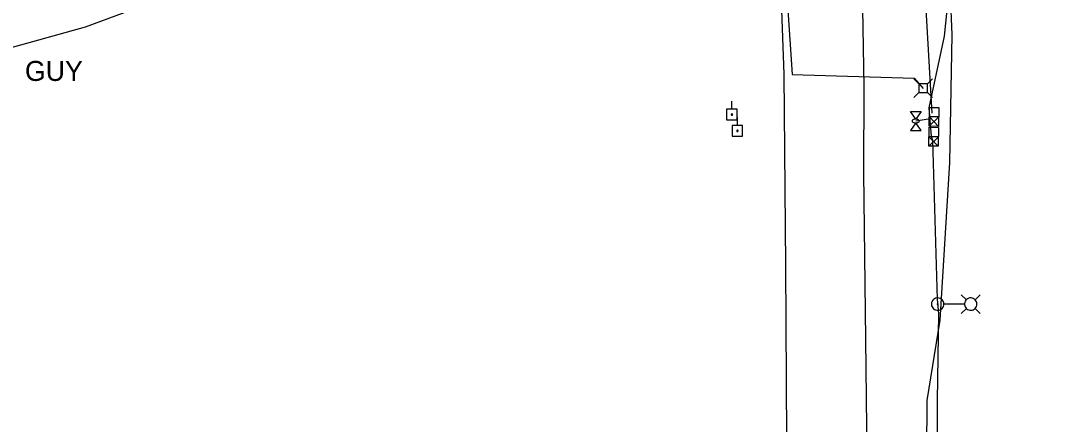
# Model space of a CAD drawing. Extents: x 596028 to 606371, y 330010 to 403088.
# Drawn here: x 604579.4 to 604941.1, y 333547.6 to 333689 of the extents above; entities that cross this region are included whole.
import ezdxf

# ---------------------------------------------------------------- set-up
doc = ezdxf.new("R2010")
doc.units = 0
for name, color, linetype in [('Default', 7, 'Continuous'), ('E_FTMS', 7, 'Continuous'), ('E_FTMS_Conduit', 7, 'Continuous'), ('E_LTG', 7, 'Continuous'), ('E_LTG_CID', 7, 'Continuous'), ('E_SIG', 7, 'Continuous'), ('E_UTL_E', 7, 'Continuous'), ('E_UTL_E_Bold', 7, 'Continuous'), ('E_UTL_E_UG', 7, 'Continuous'), ('E_UTL_EGuyWire', 7, 'Continuous'), ('E_UTL_EPowerPole', 7, 'Continuous'), ('E_UTL_FO_UG_QWEST', 7, 'Continuous'), ('E_UTL_G_UG', 7, 'Continuous')]:
    doc.layers.add(name, color=color, linetype=linetype)

# ---------------------------------------------------------------- blocks, each defined once
blk = doc.blocks.new('POINT_DISPLAY')
at = {"layer": 'Default'}
blk.add_line((0, 0), (0, 0), dxfattribs=at)
blk = doc.blocks.new('CBX')
at = {"layer": 'E_SIG'}
for p, q in [((0, 16.5), (-32.9, -16.5)), ((-32.9, 16.5), (0, -16.5)), ((0, -16.5), (0, 16.5))]:
    blk.add_line(p, q, dxfattribs=at)
blk.add_lwpolyline([(-32.9, -16.5), (-32.9, 16.5), (32.9, 16.5), (32.9, -16.5)], close=True, dxfattribs=at)
blk.add_blockref('POINT_DISPLAY', (0, 0), dxfattribs=at)

msp = doc.modelspace()

# ---------------------------------------------------------------- linework, layer by layer
at = {"layer": 'E_FTMS_Conduit'}
msp.add_lwpolyline([(604896.64, 333466.11), (604897.17, 333555.99), (604901.76, 333584.15), (604905.09, 333639.3), (604905.9, 333684.1), (604904.77, 333712.67), (604904.93, 333775.72), (604905.22, 333800.4), (604903.67, 333828.24), (604898.91, 333896.44), (604894.79, 333935.39), (604893.25, 333968.09), (604888.86, 334043.3), (604889.85, 334080.96), (604885.17, 334157.03), (604884.79, 334195.8)], dxfattribs=at)
at = {"layer": 'E_LTG'}
for points in [[(604903.02, 333589.72), (604902.98, 333590.13), (604902.86, 333590.53), (604902.67, 333590.9), (604902.41, 333591.22), (604902.1, 333591.49), (604901.74, 333591.7), (604901.35, 333591.84), (604900.94, 333591.9), (604900.53, 333591.88), (604900.13, 333591.78), (604899.75, 333591.61), (604899.42, 333591.37), (604899.13, 333591.07), (604898.91, 333590.72), (604898.75, 333590.34), (604898.67, 333589.93), (604898.67, 333589.52), (604898.75, 333589.11), (604898.91, 333588.73), (604899.13, 333588.38), (604899.42, 333588.08), (604899.75, 333587.84), (604900.13, 333587.67), (604900.53, 333587.57), (604900.94, 333587.55), (604901.35, 333587.61), (604901.74, 333587.74), (604902.1, 333587.95), (604902.41, 333588.22), (604902.67, 333588.55), (604902.86, 333588.91), (604902.98, 333589.31), (604903.02, 333589.72)], [(604901.01, 333589.72), (604901, 333589.75), (604900.99, 333589.78), (604900.98, 333589.81), (604900.96, 333589.84), (604900.94, 333589.86), (604900.91, 333589.87), (604900.88, 333589.88), (604900.85, 333589.89), (604900.82, 333589.89), (604900.79, 333589.88), (604900.76, 333589.87), (604900.73, 333589.85), (604900.71, 333589.83), (604900.69, 333589.8), (604900.68, 333589.77), (604900.67, 333589.74), (604900.67, 333589.71), (604900.68, 333589.68), (604900.69, 333589.65), (604900.71, 333589.62), (604900.73, 333589.6), (604900.76, 333589.58), (604900.79, 333589.57), (604900.82, 333589.56), (604900.85, 333589.56), (604900.88, 333589.56), (604900.91, 333589.57), (604900.94, 333589.59), (604900.96, 333589.61), (604900.98, 333589.63), (604900.99, 333589.66), (604901, 333589.69), (604901.01, 333589.72)], [(604910.23, 333589.72), (604903.05, 333589.72)], [(604910.92, 333591.25), (604909.14, 333593.02)], [(604914.62, 333589.72), (604914.58, 333590.13), (604914.46, 333590.53), (604914.27, 333590.9), (604914.02, 333591.22), (604913.71, 333591.49), (604913.35, 333591.7), (604912.96, 333591.84), (604912.55, 333591.9), (604912.13, 333591.88), (604911.73, 333591.78), (604911.36, 333591.61), (604911.02, 333591.37), (604910.73, 333591.07), (604910.51, 333590.72), (604910.36, 333590.34), (604910.28, 333589.93), (604910.28, 333589.52), (604910.36, 333589.11), (604910.51, 333588.73), (604910.73, 333588.38), (604911.02, 333588.08), (604911.36, 333587.84), (604911.73, 333587.67), (604912.13, 333587.57), (604912.55, 333587.55), (604912.96, 333587.61), (604913.35, 333587.74), (604913.71, 333587.95), (604914.02, 333588.22), (604914.27, 333588.55), (604914.46, 333588.91), (604914.58, 333589.31), (604914.62, 333589.72)], [(604913.97, 333591.25), (604915.74, 333593.02)], [(604910.92, 333588.2), (604909.14, 333586.42)], [(604913.97, 333588.2), (604915.74, 333586.42)]]:
    msp.add_lwpolyline(points, dxfattribs=at)
at = {"layer": 'E_LTG_CID'}
for points in [[(604898.66, 333648.41), (604897.89, 333658.49), (604903.28, 333683.61), (604906.21, 333712.23), (604905.7, 333775.82), (604903.51, 333800.38), (604902.62, 333828.09), (604899.81, 333896.26), (604897.48, 333935.5), (604896.01, 333968.2), (604892.28, 334044.57), (604891.28, 334080.98), (604886.48, 334157.87), (604883.68, 334195.04)], [(604898.92, 333656.62), (604896.66, 333695.09), (604950.52, 333698.02), (605007.71, 333704.8), (605014.25, 333704.78), (605016.2, 333704.19)], [(604900.28, 333466.82), (604900.83, 333555.9), (604901.28, 333586.35), (604900.77, 333591.4), (604899.13, 333647), (604898.66, 333648.41)]]:
    msp.add_lwpolyline(points, dxfattribs=at)
at = {"layer": 'E_UTL_E'}
for points in [[(604894.23, 333666.94), (604892.48, 333668.69)], [(604897.33, 333666.94), (604894.23, 333666.94)], [(604894.23, 333666.94), (604894.23, 333663.84)], [(604897.33, 333666.94), (604899.08, 333668.69)], [(604897.33, 333663.84), (604897.33, 333666.94)], [(604894.23, 333663.84), (604892.48, 333662.09)], [(604894.23, 333663.84), (604897.33, 333663.84)], [(604897.33, 333663.84), (604899.08, 333662.09)]]:
    msp.add_lwpolyline(points, dxfattribs=at)
at = {"layer": 'E_UTL_E_Bold'}
for points in [[(604891.28, 333657.17), (604895.09, 333657.17)], [(604893.18, 333654.51), (604891.28, 333657.17)], [(604895.09, 333657.17), (604893.18, 333654.51)], [(604893.18, 333653.24), (604891.28, 333650.57)], [(604894.45, 333653.87), (604894.43, 333653.99), (604894.36, 333654.11), (604894.25, 333654.22), (604894.1, 333654.31), (604893.92, 333654.39), (604893.71, 333654.45), (604893.48, 333654.49), (604893.24, 333654.51), (604893, 333654.5), (604892.77, 333654.47), (604892.55, 333654.42), (604892.35, 333654.35), (604892.18, 333654.27), (604892.05, 333654.17), (604891.96, 333654.05), (604891.92, 333653.93), (604891.92, 333653.81), (604891.96, 333653.7), (604892.05, 333653.58), (604892.18, 333653.48), (604892.35, 333653.39), (604892.55, 333653.32), (604892.77, 333653.27), (604893, 333653.25), (604893.24, 333653.24), (604893.48, 333653.26), (604893.71, 333653.3), (604893.92, 333653.36), (604894.1, 333653.44), (604894.25, 333653.53), (604894.36, 333653.64), (604894.43, 333653.75), (604894.45, 333653.87)], [(604895.09, 333650.57), (604893.18, 333653.24)], [(604891.28, 333650.57), (604895.09, 333650.57)]]:
    msp.add_lwpolyline(points, dxfattribs=at)
at = {"layer": 'E_UTL_E_UG'}
msp.add_line((604898.31, 333654.59), (604893.18, 333653.87), dxfattribs=at)
for points in [[(604877.02, 333463.99), (604875.73, 333577.42), (604874.92, 333635.7), (604875.14, 333666.02), (604873.55, 333754.91), (604872.54, 333805.97), (604872.79, 333814.74), (604870.78, 333892.12), (604869.22, 333968.06), (604869.63, 334026.67), (604868.32, 334082.91), (604866.08, 334139.89), (604863.78, 334185.83), (604861.75, 334225.99), (604854.45, 334356.74), (604852.93, 334403.87), (604848.36, 334473.21), (604845.77, 334520.34), (604845.77, 334520.23), (604841.27, 334614.96), (604838.91, 334672.58), (604835.72, 334731.86)], [(604846.52, 333720.82), (604849.87, 333670.16), (604892.6, 333668.93), (604895.79, 333665.31)]]:
    msp.add_lwpolyline(points, dxfattribs=at)
at = {"layer": 'E_UTL_EPowerPole'}
for points in [[(604828.72, 333657.97), (604828.72, 333660.87)], [(604830.56, 333657.97), (604826.87, 333657.97)], [(604826.87, 333657.97), (604826.87, 333654.27)], [(604828.99, 333656.12), (604828.98, 333656.17), (604828.97, 333656.21), (604828.95, 333656.25), (604828.92, 333656.29), (604828.89, 333656.32), (604828.85, 333656.34), (604828.81, 333656.35), (604828.76, 333656.36), (604828.72, 333656.36), (604828.67, 333656.35), (604828.63, 333656.33), (604828.59, 333656.3), (604828.56, 333656.27), (604828.54, 333656.23), (604828.52, 333656.19), (604828.51, 333656.15), (604828.51, 333656.1), (604828.52, 333656.06), (604828.54, 333656.01), (604828.56, 333655.98), (604828.59, 333655.94), (604828.63, 333655.92), (604828.67, 333655.9), (604828.72, 333655.89), (604828.76, 333655.88), (604828.81, 333655.89), (604828.85, 333655.91), (604828.89, 333655.93), (604828.92, 333655.96), (604828.95, 333655.99), (604828.97, 333656.03), (604828.98, 333656.08), (604828.99, 333656.12)], [(604830.56, 333654.27), (604830.56, 333657.97)], [(604830.64, 333652.27), (604830.64, 333655.17)], [(604826.87, 333654.27), (604830.56, 333654.27)], [(604832.48, 333652.27), (604828.79, 333652.27)], [(604828.79, 333652.27), (604828.79, 333648.57)], [(604832.48, 333648.57), (604832.48, 333652.27)], [(604828.79, 333648.57), (604832.48, 333648.57)], [(604830.91, 333650.42), (604830.9, 333650.47), (604830.89, 333650.51), (604830.87, 333650.55), (604830.84, 333650.59), (604830.81, 333650.62), (604830.77, 333650.64), (604830.73, 333650.65), (604830.68, 333650.66), (604830.64, 333650.66), (604830.59, 333650.65), (604830.55, 333650.63), (604830.51, 333650.6), (604830.48, 333650.57), (604830.46, 333650.53), (604830.44, 333650.49), (604830.43, 333650.45), (604830.43, 333650.4), (604830.44, 333650.36), (604830.46, 333650.31), (604830.48, 333650.28), (604830.51, 333650.24), (604830.55, 333650.22), (604830.59, 333650.2), (604830.64, 333650.19), (604830.68, 333650.18), (604830.73, 333650.19), (604830.77, 333650.21), (604830.81, 333650.23), (604830.84, 333650.26), (604830.87, 333650.29), (604830.89, 333650.33), (604830.9, 333650.38), (604830.91, 333650.42)]]:
    msp.add_lwpolyline(points, dxfattribs=at)
at = {"layer": 'E_UTL_FO_UG_QWEST'}
msp.add_lwpolyline([(604064.36, 333597.95), (604125.52, 333607.24), (604222.69, 333622.89), (604294.58, 333635.82), (604348.76, 333642.01), (604429.81, 333649.86), (604519.71, 333664), (604602.19, 333686.85), (604652.71, 333705.68), (604723.21, 333725.29), (604801.25, 333748.09), (604835.09, 333762.42), (604848.03, 333769.94), (604883.85, 333785.99), (604890.17, 333789.47), (604890.94, 333790.11), (604892.16, 333796.08), (604892.06, 333804.65), (604893.55, 333818.96), (604893.11, 333877.27), (604889.73, 333952.96), (604886.58, 334030.08), (604884.67, 334105.68), (604880.28, 334183.13)], dxfattribs=at)
at = {"layer": 'E_UTL_G_UG'}
msp.add_lwpolyline([(604803.13, 333062.75), (604804.47, 333067.46), (604804.82, 333068.5), (604814.84, 333081.84), (604828.52, 333091.01), (604836.1, 333095.96), (604841.81, 333158.17), (604844.49, 333210.93), (604845.82, 333274.99), (604846.65, 333319.21), (604847.29, 333342.28), (604849.65, 333436.7), (604848.05, 333522.17), (604847.68, 333603.32), (604847.05, 333670.25), (604844.38, 333743.96), (604843.81, 333769.64), (604845.08, 333795.02)], dxfattribs=at)

# ---------------------------------------------------------------- block references
at = {"layer": 'E_FTMS', "xscale": 0.1, "yscale": 0.10000000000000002, "rotation": 89.38631717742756}
msp.add_blockref('CBX', (604899.59, 333655.3), dxfattribs=at)
at = {"layer": 'E_LTG', "xscale": 0.1, "yscale": 0.10000000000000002, "rotation": 89.38631717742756}
msp.add_blockref('CBX', (604899.46, 333648.37), dxfattribs=at)

# ---------------------------------------------------------------- texts
at = {"layer": 'E_UTL_EGuyWire'}
msp.add_text('GUY', height=7, dxfattribs=at).set_placement((604580.92, 333667.92))

doc.saveas('drawing.dxf')
